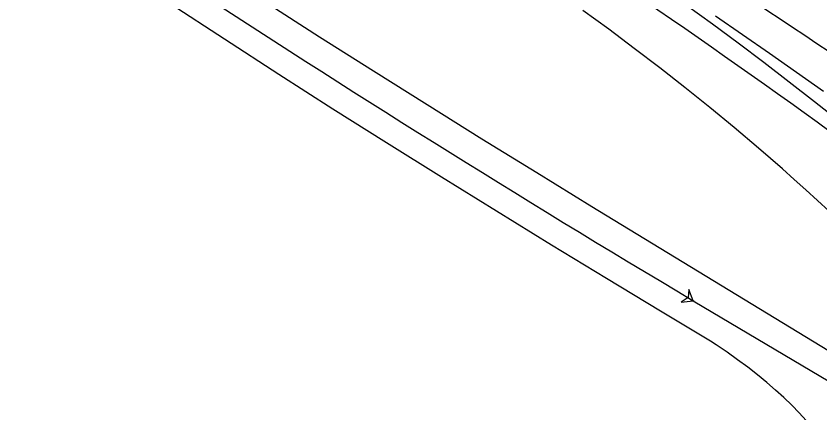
# Model space of a CAD drawing. Extents: x 973688 to 979179, y 703586 to 707602.
# Drawn here: x 978364.3 to 978496.9, y 703979.1 to 704044.5 of the extents above; entities that cross this region are included whole.
import ezdxf

# ---------------------------------------------------------------- set-up
doc = ezdxf.new("R2010")
doc.units = 0
doc.layers.add('Radius Check', color=7, linetype='Continuous')
doc.layers.add('T_Drafting', color=7, linetype='Continuous')

msp = doc.modelspace()

# ---------------------------------------------------------------- linework, layer by layer
at = {"layer": 'Radius Check'}
for points in [[(978498.45, 704012.31), (978496.55, 704014.08), (978494.63, 704015.83), (978492.7, 704017.58), (978490.75, 704019.31), (978486.8, 704022.73), (978482.8, 704026.1), (978478.75, 704029.43), (978474.64, 704032.71), (978470.5, 704035.95), (978466.32, 704039.15), (978462.1, 704042.31), (978457.85, 704045.43)], [(978500.15, 704027.1), (978496.03, 704030.38), (978491.88, 704033.62), (978487.68, 704036.83), (978483.46, 704040.01), (978479.2, 704043.15), (978474.92, 704046.26)], [(978479.69, 704044.52), (978484.15, 704041.46), (978488.6, 704038.37), (978493.06, 704035.26), (978497.52, 704032.12)]]:
    msp.add_lwpolyline(points, dxfattribs=at)
for centre, radius, start, end in [((976519.88, 701071.26), 3566.49, 55.87597, 58.37234), ((977776.58, 703031.64), 1228.4, 52.99959, 60.98729)]:
    msp.add_arc(centre, radius, start, end, dxfattribs=at)
at = {"layer": 'T_Drafting'}
msp.add_line((978476.04, 703997.58), (978516.37, 703973.58), dxfattribs=at)
for points in [[(978494.68, 703977.86), (978493.52, 703979.11), (978492.29, 703980.36), (978490.98, 703981.61), (978489.6, 703982.86), (978488.15, 703984.11), (978486.62, 703985.36), (978485.02, 703986.6), (978483.36, 703987.84), (978481.63, 703989.08), (978479.83, 703990.32), (978478.89, 703990.93), (978470.66, 703995.86), (978461.75, 704001.21), (978452.65, 704006.73), (978443.56, 704012.31), (978434.49, 704017.92), (978425.44, 704023.58), (978416.61, 704029.17), (978407.69, 704034.86), (978398.7, 704040.66), (978389.73, 704046.5), (978380.8, 704052.39), (978330.36, 704086.02)], [(978360.76, 704075.99), (978369.66, 704070.1), (978378.58, 704064.23), (978387.51, 704058.4), (978396.45, 704052.59), (978405.42, 704046.82), (978414.41, 704041.08), (978423.27, 704035.47), (978432.14, 704029.9), (978441.17, 704024.28), (978450.22, 704018.7), (978459.29, 704013.13), (978508.34, 703983.26), (978510.32, 703982.03), (978512.35, 703980.72), (978513.38, 703980.03), (978521.96, 703974.9)], [(978476.04, 703997.58), (978475.29, 703999.43), (978475.18, 703998.09), (978474.05, 703997.34), (978476.04, 703997.58)]]:
    msp.add_lwpolyline(points, dxfattribs=at)
msp.add_lwpolyline([(978476.04, 703997.58), (978475.29, 703999.43), (978475.18, 703998.09), (978474.05, 703997.34)], close=True, dxfattribs=at)
msp.add_circle((978476.04, 703997.58), 0.0417, dxfattribs=at)
msp.add_circle((978476.04, 703997.58), 0.0417, dxfattribs=at)
msp.add_arc((979663.26, 705993.33), 2322.18, 236.78158, 239.25271, dxfattribs=at)

doc.saveas('drawing.dxf')
